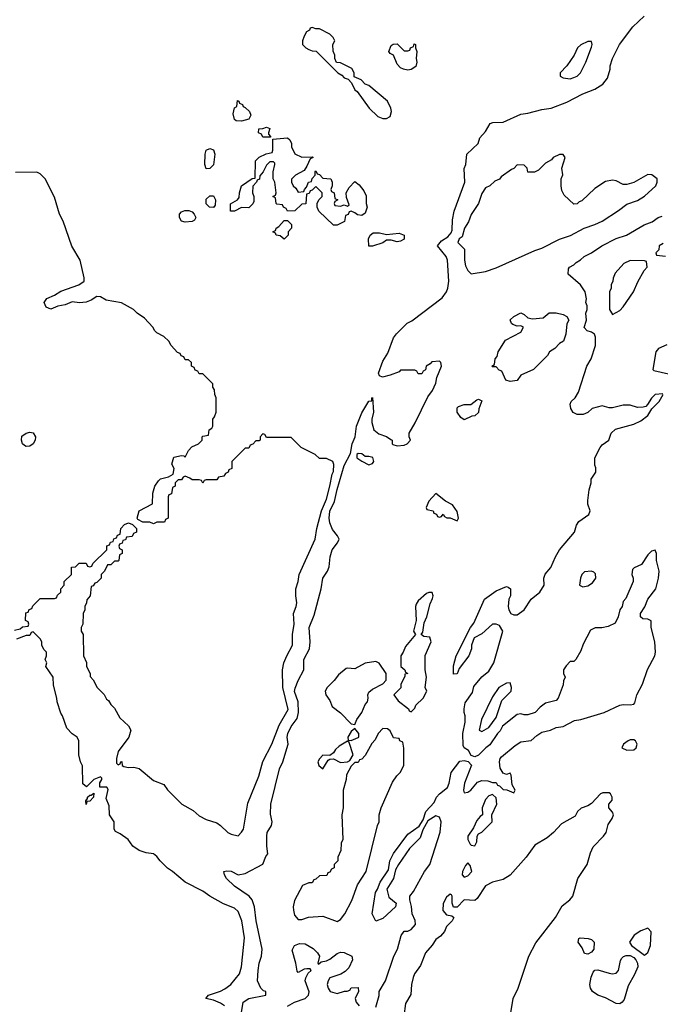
# Model space of a CAD drawing. Header units: inches. Extents: x 2348352 to 2479776, y 460422 to 613655.
# Tile 540 of 590: x 2455233 to 2458860, y 583238 to 588810. Entities that reach past the tile are written whole.
import ezdxf

# ---------------------------------------------------------------- set-up
doc = ezdxf.new("R2010")
doc.units = ezdxf.units.IN
doc.header["$MEASUREMENT"] = 0
doc.layers.add('C4558', color=7, linetype='Continuous')

msp = doc.modelspace()

# ---------------------------------------------------------------- linework, layer by layer
at = {"layer": 'C4558', "color": 4}
for points, elevation in [([(2456482.9, 583157.1), (2456499, 583250), (2456530, 583271.3), (2456626, 583290), (2456626, 583310), (2456614, 583314), (2456598, 583330), (2456579, 583370), (2456582.7, 583430), (2456589.5, 583470.5), (2456602.7, 583510), (2456606, 583550), (2456572.3, 583710), (2456562.7, 583790), (2456549.5, 583829.5), (2456533.2, 583850), (2456450, 583907.3), (2456404.5, 583950), (2456392.7, 583970), (2456389.5, 583990.5), (2456406, 583994), (2456430, 583990.7), (2456470, 583971.3), (2456510, 583978), (2456609.1, 584030.9), (2456626, 584074), (2456639, 584090), (2456632.5, 584132.5), (2456631.8, 584190), (2456634.5, 584210), (2456659, 584250), (2456662, 584270), (2456653.2, 584313.2), (2456655.1, 584370), (2456704.2, 584570), (2456723.6, 584610), (2456752.7, 584710), (2456747.6, 584750), (2456752, 584770), (2456769.6, 584810), (2456804.2, 584855.8), (2456811.3, 584888.7), (2456809.7, 584949.7), (2456790, 585008), (2456792.1, 585027.9), (2456810, 585071.3), (2456842, 585130), (2456842.7, 585190), (2456874.5, 585250), (2456878, 585290), (2456872, 585370), (2456900.2, 585439.8), (2456939.3, 585590), (2456949.4, 585650), (2456975.1, 585690), (2456985.4, 585714.6), (2456991.6, 585770), (2457002.9, 585810), (2457033.2, 585850), (2457041.2, 585870), (2457032.7, 585890), (2457004.7, 585924.7), (2456990, 585962), (2456985.6, 585990), (2456989.6, 586029.6), (2457015.8, 586084.2), (2457030, 586151), (2457070, 586286.8), (2457105.4, 586354.6), (2457115.1, 586410), (2457132.7, 586450), (2457140.5, 586510), (2457170, 586584.7), (2457210, 586651.3), (2457227.3, 586652.7), (2457227.3, 586667.3), (2457231.3, 586671.3), (2457236, 586590), (2457226.8, 586550), (2457226.8, 586530), (2457238, 586490), (2457266.4, 586466.4), (2457310.7, 586450.7), (2457335.3, 586435.3), (2457342, 586430), (2457342, 586410), (2457346, 586406), (2457370, 586398), (2457410, 586402), (2457426, 586410), (2457446, 586430), (2457438, 586450), (2457438, 586470), (2457472.1, 586527.9), (2457543.7, 586676.3), (2457570, 586712), (2457590, 586754), (2457595.3, 586784.7), (2457622, 586850), (2457618, 586870), (2457610, 586878), (2457566, 586874), (2457556.9, 586863.1), (2457534, 586850), (2457531.6, 586828.4), (2457518, 586822), (2457510, 586806), (2457490, 586806), (2457482, 586822), (2457470, 586826), (2457390, 586826), (2457382, 586818), (2457330, 586798), (2457288, 586788), (2457270, 586795.3), (2457264.5, 586810), (2457290, 586878), (2457317.2, 586922.8), (2457349.6, 587010), (2457366.9, 587033.1), (2457427.7, 587092.3), (2457453.1, 587106.9), (2457624.2, 587235.8), (2457649.5, 587270.5), (2457657.2, 587290), (2457662.7, 587330), (2457655.3, 587450), (2457648, 587470), (2457598, 587530), (2457621.5, 587558.5), (2457658, 587582), (2457675.5, 587604.5), (2457680.9, 587619.1), (2457683.2, 587676.8), (2457692.5, 587727.5), (2457754, 587890), (2457748.9, 587968.9), (2457759, 587990), (2457765.2, 588050), (2457828.7, 588110), (2457838.6, 588141.4), (2457870, 588178), (2457897.2, 588222.8), (2457912.3, 588227.7), (2457970, 588231), (2458070, 588276), (2458110, 588281), (2458190, 588302.8), (2458242, 588310), (2458330, 588343.8), (2458422, 588390), (2458490, 588417.3), (2458534.8, 588445.2), (2458560.2, 588479.8), (2458575.3, 588530), (2458575.3, 588550), (2458589, 588590), (2458629.2, 588670), (2458704, 588770), (2458768.7, 588830)], 32), ([(2455204, 585356), (2455236.4, 585363.6), (2455250, 585374), (2455282, 585378), (2455286, 585390), (2455282, 585402), (2455266, 585410), (2455267.3, 585452.7), (2455282, 585458), (2455287.3, 585472.7), (2455302, 585478), (2455307.3, 585492.7), (2455350, 585534), (2455430, 585534), (2455442, 585538), (2455447.3, 585552.7), (2455466, 585570), (2455466, 585590), (2455486, 585610), (2455486, 585630), (2455526, 585670), (2455527.3, 585712.7), (2455550, 585714), (2455570, 585734), (2455610, 585734), (2455618, 585718), (2455630, 585714), (2455642, 585718), (2455647.3, 585732.7), (2455726, 585810), (2455727.3, 585832.7), (2455742, 585838), (2455747.3, 585852.7), (2455762, 585858), (2455767.3, 585872.7), (2455782, 585878), (2455787.3, 585892.7), (2455802, 585898), (2455806, 585930), (2455827.3, 585952.7), (2455850, 585962), (2455872.7, 585952.7), (2455894, 585930), (2455894, 585910), (2455878, 585902), (2455870, 585886), (2455838, 585882), (2455832.7, 585867.3), (2455818, 585862), (2455812.7, 585847.3), (2455798, 585842), (2455794, 585830), (2455798, 585818), (2455814, 585810), (2455814, 585790), (2455798, 585782), (2455794, 585750), (2455790, 585746), (2455770, 585746), (2455750, 585726), (2455730, 585726), (2455714, 585690), (2455694, 585670), (2455694, 585650), (2455670, 585626), (2455658, 585622), (2455650, 585606), (2455638, 585602), (2455632, 585550), (2455612.7, 585527.3), (2455612, 585510), (2455602, 585490), (2455602, 585470), (2455592, 585450), (2455591.3, 585388.7), (2455582, 585370), (2455582, 585350), (2455592, 585330), (2455594, 585210), (2455611.6, 585171.6), (2455612, 585150), (2455632, 585110), (2455632.7, 585092.7), (2455650, 585074), (2455671.6, 585031.6), (2455711.1, 584991.1), (2455725.4, 584965.4), (2455736.9, 584956.9), (2455750, 584934), (2455770, 584914), (2455799.6, 584859.6), (2455850, 584814), (2455862, 584790), (2455850.8, 584750), (2455790, 584668), (2455781, 584630), (2455782, 584602), (2455790, 584594), (2455802, 584598), (2455806, 584610), (2455811.3, 584611.3), (2455814, 584590), (2455823.6, 584583.6), (2455850, 584578), (2455879.8, 584579.8), (2455910, 584572), (2455990, 584504.7), (2456050, 584482), (2456070, 584452), (2456152, 584370), (2456214.8, 584334.8), (2456250, 584304.7), (2456290, 584284.7), (2456350, 584264.7), (2456370.7, 584250.7), (2456412, 584210), (2456430, 584201), (2456470, 584191.3), (2456490, 584211.3), (2456501.2, 584230), (2456524.1, 584375.9), (2456586.6, 584530), (2456610, 584612), (2456660.9, 584710), (2456702.7, 584817.3), (2456752.7, 584907.3), (2456722.4, 585030), (2456720.9, 585130), (2456729.5, 585170), (2456745.1, 585210), (2456778, 585270), (2456777.6, 585330), (2456786.6, 585390), (2456782.7, 585450), (2456799.3, 585490), (2456802.7, 585510), (2456796, 585550), (2456796, 585590), (2456809.3, 585630), (2456815.1, 585670), (2456905.6, 585870), (2456915.8, 585930), (2456942.5, 586030), (2456970, 586097.3), (2456990, 586171), (2457002.7, 586237.3), (2457010, 586254), (2457012.1, 586292.1), (2457006, 586310), (2456970, 586326), (2456930, 586326), (2456906, 586350), (2456826, 586390), (2456770, 586446), (2456630, 586446), (2456622, 586462), (2456610, 586466), (2456594, 586450), (2456594, 586430), (2456590, 586426), (2456570, 586426), (2456552.7, 586407.3), (2456538, 586402), (2456530, 586386), (2456510, 586386), (2456434, 586310), (2456434, 586270), (2456418, 586262), (2456414, 586250), (2456398, 586242), (2456390, 586226), (2456358, 586222), (2456350, 586206), (2456290, 586206), (2456278, 586202), (2456270, 586188), (2456262, 586202), (2456250, 586206), (2456210, 586206), (2456196.4, 586216.4), (2456170, 586226), (2456158, 586222), (2456150, 586206), (2456130, 586206), (2456114, 586190), (2456114, 586170), (2456098, 586162), (2456092.7, 586127.3), (2456078, 586122), (2456074, 586110), (2456074, 585990), (2456058, 585982), (2456052.7, 585967.3), (2456010, 585966), (2455990, 585958), (2455970, 585966), (2455930, 585966), (2455902, 585982), (2455898, 585990), (2455909.2, 586030.8), (2455986, 586070), (2455988, 586130), (2455999, 586170), (2456019, 586201), (2456030, 586212), (2456076.4, 586223.6), (2456102, 586238), (2456108, 586270), (2456095.3, 586295.3), (2456106.3, 586333.7), (2456150, 586344.7), (2456162, 586342), (2456170, 586334), (2456188.4, 586371.6), (2456207.3, 586392.7), (2456246, 586410), (2456266, 586430), (2456266, 586450), (2456270, 586454), (2456302, 586458), (2456306, 586490), (2456322, 586498), (2456326, 586510), (2456326, 586550), (2456336.4, 586563.6), (2456346, 586590), (2456346, 586670), (2456338, 586690), (2456336.4, 586716.4), (2456326, 586730), (2456326, 586750), (2456270, 586806), (2456250, 586806), (2456242, 586822), (2456227.3, 586827.3), (2456222, 586842), (2456206, 586850), (2456206, 586870), (2456190, 586886), (2456170, 586886), (2456162, 586902), (2456147.3, 586907.3), (2456142, 586922), (2456127.3, 586927.3), (2456090, 586966), (2456078, 586990), (2456050, 587018), (2456010, 587038), (2455998, 587050), (2455988, 587070), (2455940.2, 587120.2), (2455898, 587150), (2455878, 587170), (2455810, 587208), (2455723.1, 587223.1), (2455690, 587242), (2455670, 587244), (2455637.8, 587222.3), (2455610, 587211.1), (2455572.5, 587207.5), (2455530, 587212.6), (2455490, 587197.4), (2455450, 587189.5), (2455410, 587172.3), (2455382.9, 587182.9), (2455372.7, 587210), (2455387.6, 587232.4), (2455430, 587250.6), (2455466.5, 587273.5), (2455568.7, 587310), (2455598, 587330), (2455598, 587350), (2455575.3, 587450), (2455529.3, 587529.3), (2455479, 587670), (2455459, 587710), (2455430, 587806), (2455378, 587910), (2455350, 587938), (2455330, 587948), (2455210, 587946)], 36), ([(2458873.6, 586693.6), (2458830, 586689), (2458810, 586668.7), (2458788.4, 586631.6), (2458778.4, 586621.6), (2458763.4, 586616.6), (2458730, 586615.1), (2458689.1, 586629.1), (2458650, 586629.2), (2458590, 586612.7), (2458570, 586613.2), (2458530, 586624), (2458474, 586610), (2458450, 586588), (2458423.6, 586576.4), (2458390, 586575.3), (2458366.6, 586586.6), (2458354, 586610), (2458350, 586634), (2458355.3, 586650), (2458378, 586670), (2458397.2, 586702.8), (2458444, 586850), (2458469.1, 586890.9), (2458494, 586966), (2458494, 587014), (2458488, 587030), (2458470, 587042), (2458446, 587050), (2458428.4, 587068.4), (2458442, 587110), (2458438, 587150), (2458446, 587170), (2458446, 587190), (2458438, 587210), (2458442, 587230), (2458435.3, 587270), (2458408.7, 587310), (2458338, 587370), (2458340.4, 587399.6), (2458346, 587410), (2458370, 587422), (2458383.1, 587436.9), (2458408.9, 587451.1), (2458428, 587470), (2458470, 587491.3), (2458528, 587530), (2458610, 587571), (2458669.1, 587590.9), (2458768, 587650), (2458813.6, 587666.4), (2458848, 587690), (2458870, 587698)], 28), ([(2458876.9, 587543.1), (2458854, 587530), (2458852, 587508), (2458834, 587490), (2458838, 587478), (2458890, 587472)], 28), ([(2458896, 586970), (2458850, 586949), (2458834.8, 586930), (2458818, 586830), (2458824, 586824), (2458905.5, 586805.5)], 28), ([(2457250, 583221), (2457268.4, 583288.4), (2457268.7, 583310), (2457303.7, 583370), (2457352, 583510), (2457372.3, 583550), (2457392.3, 583627.7), (2457410, 583651.3), (2457430, 583651), (2457450, 583660.5), (2457474.3, 583690), (2457472.6, 583712.6), (2457455.1, 583750), (2457451.8, 583791.8), (2457441.2, 583830), (2457442, 583850), (2457463.1, 583876.9), (2457525.2, 583990), (2457556, 584030), (2457612.9, 584212.9), (2457619.3, 584270), (2457610, 584298), (2457590, 584304), (2457543.5, 584276.5), (2457515.3, 584224.7), (2457499.8, 584180.2), (2457440.5, 584119.5), (2457377.3, 584030), (2457361.4, 583998.6), (2457350.5, 583949.5), (2457311, 583890), (2457324, 583844), (2457364.7, 583810), (2457361, 583790), (2457290, 583724), (2457250, 583708.7), (2457229.2, 583749.2), (2457247, 583870), (2457259.3, 583890), (2457274, 583930), (2457321.5, 583998.5), (2457329.6, 584050), (2457350, 584090.8), (2457430, 584201), (2457494, 584246), (2457518, 584282), (2457533.2, 584330), (2457579.6, 584380.4), (2457593.2, 584410), (2457609.2, 584430), (2457654.5, 584465.5), (2457665.1, 584490), (2457676, 584550), (2457725.2, 584614.8), (2457750, 584618), (2457772, 584612), (2457792, 584592), (2457751.3, 584490), (2457746, 584450), (2457750, 584434), (2457770, 584438), (2457788, 584450), (2457825.6, 584494.4), (2457850, 584504.7), (2457883.6, 584503.6), (2457910, 584494), (2457930, 584494), (2457938, 584478), (2457950, 584474), (2457970, 584454), (2457992, 584452), (2458030, 584434), (2458038, 584450), (2458020.4, 584480.4), (2458015.3, 584535.3), (2458010, 584546), (2457990, 584538), (2457970, 584546), (2457953.6, 584573.6), (2457949.2, 584610), (2457954, 584630), (2457961.5, 584638.5), (2458037.5, 584702.5), (2458070, 584722.8), (2458129.1, 584730.9), (2458160.7, 584759.3), (2458190, 584777.3), (2458238, 584790), (2458270, 584804), (2458310, 584810.7), (2458375.1, 584844.9), (2458410, 584850.5), (2458542, 584890), (2458630, 584930.5), (2458650, 584934.9), (2458690, 584933), (2458710, 584937.3), (2458716.1, 584943.9), (2458726.6, 584990), (2458759.6, 585050), (2458788, 585132), (2458829, 585210), (2458833.2, 585230), (2458828.7, 585290), (2458808.7, 585370), (2458808, 585408), (2458790, 585418), (2458760.4, 585420.4), (2458748, 585430), (2458748, 585450), (2458773.2, 585486.8), (2458789.2, 585530), (2458834, 585590), (2458849, 585650), (2458853.2, 585690), (2458839.3, 585750), (2458839, 585790), (2458830, 585808), (2458810, 585802), (2458790, 585782), (2458753.4, 585726.6), (2458711.1, 585708.9), (2458702, 585698), (2458698, 585670), (2458706, 585650), (2458706.8, 585630), (2458665.4, 585534.6), (2458650, 585518), (2458644.7, 585490), (2458631.3, 585470), (2458622, 585430), (2458604.7, 585395.3), (2458564.5, 585375.5), (2458529, 585369), (2458491.6, 585368.4), (2458464.7, 585355.3), (2458423.5, 585276.5), (2458410, 585238), (2458382, 585190), (2458370, 585178), (2458350, 585178), (2458326.4, 585153.6), (2458311.3, 585130), (2458312, 585110), (2458322, 585090), (2458311.3, 585068.7), (2458310, 585046), (2458282, 584970), (2458270, 584958), (2458210, 584942), (2458179.8, 584920.2), (2458150.7, 584889.3), (2458110, 584875.3), (2458090, 584875.3), (2458070, 584882), (2458050, 584878), (2457967.5, 584812.5), (2457954, 584786), (2457938, 584770), (2457894.4, 584705.6), (2457872, 584690), (2457830, 584648), (2457810, 584638), (2457790, 584646), (2457774.6, 584674.6), (2457748.7, 584688.7), (2457743.1, 584703.1), (2457742.7, 584770), (2457755.5, 584835.5), (2457756, 584870), (2457749.3, 584890), (2457749.2, 584910), (2457756, 584944), (2457796.5, 585003.5), (2457803.7, 585036.3), (2457849.6, 585090.4), (2457890, 585122.8), (2457918, 585170), (2457968.7, 585350), (2457950, 585382), (2457930, 585389), (2457910, 585389), (2457850, 585335.3), (2457807.1, 585312.9), (2457790.8, 585270), (2457790.6, 585250), (2457776.3, 585210), (2457721.4, 585138.6), (2457710, 585108), (2457690, 585106), (2457690, 585154), (2457704.5, 585210), (2457786, 585370), (2457804.5, 585395.5), (2457864, 585530), (2457930, 585578), (2457990, 585602), (2457999.6, 585599.6), (2458012, 585590), (2458012, 585550), (2458002, 585530), (2457998, 585490), (2458002, 585470), (2458014, 585450), (2458030, 585442), (2458050, 585442), (2458090, 585471), (2458129.4, 585530.6), (2458177.2, 585570), (2458202.7, 585610), (2458200.9, 585650), (2458207.6, 585672.4), (2458240.9, 585710), (2458266, 585770), (2458289.6, 585810.4), (2458374, 585910), (2458386, 585950), (2458399, 585970), (2458455.3, 586010), (2458462, 586030), (2458449.3, 586069.3), (2458449.2, 586090), (2458457.2, 586150), (2458468.7, 586190), (2458468.7, 586210), (2458495.3, 586250), (2458494.6, 586274.6), (2458488.7, 586290), (2458489.2, 586330), (2458519, 586390), (2458530, 586404.7), (2458568, 586430), (2458582, 586470), (2458606.8, 586493.2), (2458710, 586520.5), (2458750, 586540.7), (2458789.2, 586570), (2458811.5, 586608.5), (2458854, 586650), (2458875.3, 586690)], 28), ([(2456392, 583230), (2456370, 583245.1), (2456330, 583262), (2456288, 583270), (2456302, 583290), (2456370, 583312.2), (2456395.3, 583324.7), (2456429.4, 583350), (2456477, 583410), (2456489.5, 583450), (2456505.4, 583614.6), (2456491.2, 583711.2), (2456470, 583764), (2456450, 583781.2), (2456386.8, 583806.8), (2456309.5, 583849.5), (2456270, 583879), (2456170, 583928.7), (2456098, 583990), (2456070, 584008), (2456028, 584050), (2456010, 584075.3), (2455990, 584088.7), (2455950, 584095.3), (2455910, 584108.7), (2455873.6, 584133.6), (2455848, 584170), (2455803.1, 584203.1), (2455776.4, 584216.4), (2455768, 584230), (2455768, 584270), (2455742, 584310), (2455740.4, 584360.4), (2455723.1, 584403.1), (2455734, 584454), (2455727.3, 584467.3), (2455687.3, 584467.3), (2455688, 584492), (2455698, 584510), (2455698, 584518), (2455690, 584526), (2455654, 584510), (2455611.6, 584468.4), (2455590, 584486), (2455588.4, 584588.4), (2455578, 584610), (2455568.7, 584650), (2455568, 584730), (2455558, 584750), (2455530, 584768), (2455500.2, 584800.2), (2455475.3, 584870), (2455465.6, 584885.6), (2455445.2, 584950), (2455444, 584970), (2455424.7, 585044.7), (2455422, 585090), (2455382, 585150), (2455388, 585170), (2455378, 585190), (2455386, 585210), (2455386, 585230), (2455370, 585246), (2455358, 585270), (2455358, 585290), (2455350, 585306), (2455310, 585346), (2455298, 585342), (2455290, 585326), (2455270, 585326), (2455215.3, 585304.7)], 36), ([(2458014, 583190), (2458027, 583270), (2458056.2, 583330), (2458115.1, 583510), (2458154.5, 583585.5), (2458266.6, 583730), (2458304.8, 583795.2), (2458348.7, 583830), (2458364, 583850), (2458393.2, 583950), (2458446, 584030), (2458464.1, 584095.9), (2458479.3, 584130), (2458539.3, 584190), (2458552.7, 584210), (2458564, 584256), (2458588, 584290), (2458595.3, 584310), (2458590, 584326), (2458568, 584350), (2458568, 584370), (2458587.3, 584392.7), (2458588, 584410), (2458578, 584430), (2458570, 584434), (2458534.6, 584434.6), (2458522, 584430), (2458470, 584375.3), (2458450, 584362), (2458411.6, 584348.4), (2458391.6, 584328.4), (2458377.3, 584302.7), (2458301.1, 584258.9), (2458256, 584210), (2458219.9, 584180.1), (2458150, 584139.5), (2458101, 584070), (2458010, 583968.7), (2457970, 583944), (2457910.9, 583929.1), (2457871.1, 583908.9), (2457823.6, 583836.4), (2457810, 583826), (2457750, 583828.7), (2457710, 583788), (2457690, 583788), (2457681.2, 583810), (2457682, 583850), (2457678, 583858), (2457670, 583862), (2457650, 583844), (2457630, 583808), (2457628.5, 583768.5), (2457650, 583744.7), (2457679.6, 583739.6), (2457692, 583730), (2457682, 583710), (2457650, 583678), (2457638, 583650), (2457615.9, 583624.1), (2457590, 583604), (2457568.2, 583571.8), (2457530.7, 583530), (2457503, 583457), (2457468.7, 583411.3), (2457460.5, 583390), (2457450.7, 583350), (2457447.1, 583292.9), (2457418, 583242), (2457407.3, 583170)], 28), ([(2456750, 583228), (2456790, 583250.4), (2456850, 583270.8), (2456869.2, 583290), (2456871.5, 583308.5), (2456849.6, 583370), (2456852.8, 583387.2), (2456866.3, 583413.7), (2456884, 583430), (2456878.6, 583438.6), (2456858.6, 583438.6), (2456843.4, 583436.6), (2456810, 583418), (2456804.7, 583424.7), (2456797.2, 583470), (2456775.3, 583544.7), (2456790, 583571), (2456818, 583582), (2456850, 583580.5), (2456894.3, 583554.3), (2456919.1, 583530), (2456930.7, 583510), (2456922, 583470), (2456924.7, 583464.7), (2456940.9, 583479.1), (2456970, 583483.8), (2456990, 583493), (2457030, 583524.9), (2457050, 583533.4), (2457070, 583530.8), (2457114, 583510), (2457118, 583490), (2457096.3, 583443.7), (2457075.9, 583424.1), (2457050.6, 583409.4), (2456990, 583388.7), (2456978.8, 583370), (2456974, 583350), (2456979.1, 583330), (2456991.3, 583310), (2457030, 583298.8), (2457072, 583312), (2457088, 583312), (2457102, 583318), (2457110, 583332), (2457150, 583334), (2457152, 583310), (2457132, 583270), (2457138, 583250), (2457156, 583230)], 28)]:
    msp.add_lwpolyline(points, dxfattribs=dict(at, elevation=elevation))
for points, elevation in [([(2456890, 588766), (2456878, 588762), (2456874, 588750), (2456858, 588742), (2456843.6, 588716.4), (2456834, 588690), (2456834, 588670), (2456854, 588650), (2456870, 588642), (2456890, 588634), (2456912.7, 588632.7), (2457034, 588510), (2457056.9, 588496.9), (2457070, 588482), (2457092.7, 588472.7), (2457112.7, 588452.7), (2457130, 588414), (2457144.7, 588404.7), (2457211.3, 588310), (2457261.4, 588261.4), (2457288.4, 588251.6), (2457310, 588251.3), (2457330, 588262), (2457338, 588290), (2457335.3, 588310), (2457315.3, 588350), (2457210, 588438), (2457190, 588446), (2457166, 588470), (2457127.3, 588487.3), (2457126, 588510), (2457114.6, 588534.6), (2457050, 588566), (2457027.3, 588567.3), (2457018, 588590), (2457018, 588610), (2457007.3, 588632.7), (2457006, 588670), (2457018, 588690), (2457008, 588710), (2456990, 588728), (2456930, 588758), (2456910, 588758)], 36), ([(2457410, 588634), (2457430, 588634), (2457442, 588638), (2457446, 588650), (2457462, 588658), (2457467.3, 588672.7), (2457474, 588670), (2457474, 588650), (2457482, 588630), (2457478, 588590), (2457482, 588570), (2457475.3, 588544.7), (2457450, 588528.7), (2457430, 588524), (2457406, 588530), (2457390, 588538), (2457370, 588558), (2457348.7, 588608.7), (2457330, 588618), (2457324, 588630), (2457336.4, 588663.6), (2457348.4, 588671.6), (2457370, 588674)], 32), ([(2458470, 588686), (2458450, 588686), (2458410, 588668), (2458392, 588650), (2458372, 588610), (2458330.9, 588549.1), (2458294, 588510), (2458294, 588490), (2458310, 588482), (2458350, 588476), (2458370, 588482.8), (2458390, 588491.3), (2458408.7, 588510), (2458439, 588570), (2458470, 588654), (2458474, 588670)], 36), ([(2456490, 588235.3), (2456458, 588238), (2456450, 588246), (2456442, 588278), (2456448.7, 588311.3), (2456462, 588318), (2456467.3, 588352.7), (2456474, 588350), (2456478, 588338), (2456494, 588330), (2456498, 588318), (2456510, 588314), (2456534, 588290), (2456542, 588270), (2456530, 588248)], 32), ([(2456610, 588146), (2456602, 588162), (2456586, 588170), (2456587.3, 588192.7), (2456610, 588194), (2456630, 588202), (2456650, 588194), (2456642, 588170), (2456642, 588162), (2456654, 588150), (2456654, 588146), (2456650, 588146)], 32), ([(2456830, 588032), (2456890, 588034), (2456894, 588030), (2456878, 588022), (2456859.6, 587980.4), (2456843.6, 587956.4), (2456794, 587930), (2456772.7, 587907.3), (2456772, 587890), (2456782, 587870), (2456796.9, 587856.9), (2456810, 587834), (2456842, 587838), (2456846, 587850), (2456858, 587862), (2456868.9, 587891.1), (2456886, 587894), (2456888.4, 587911.6), (2456906, 587930), (2456906, 587950), (2456910, 587954), (2456918, 587938), (2456930, 587934), (2456950, 587914), (2456994, 587910), (2457002, 587890), (2457002, 587870), (2456994, 587850), (2456998, 587838), (2457014, 587830), (2457018, 587798), (2457034, 587790), (2457018, 587782), (2457014, 587770), (2457018, 587758), (2457050, 587754), (2457070, 587762), (2457090, 587754), (2457098, 587762), (2457083.1, 587803.1), (2457082, 587830), (2457099, 587861), (2457130, 587894), (2457156, 587876), (2457181.4, 587841.4), (2457194, 587814), (2457194.8, 587770), (2457200.7, 587750), (2457190, 587715.3), (2457170, 587701.2), (2457145.2, 587705.2), (2457130, 587718), (2457110, 587726), (2457098, 587722), (2457092.7, 587707.3), (2457078, 587702), (2457072.7, 587667.3), (2457030, 587648), (2457010, 587648), (2456927.3, 587727.3), (2456918, 587750), (2456918, 587770), (2456926, 587790), (2456946, 587810), (2456946, 587830), (2456910, 587866), (2456890, 587846), (2456878, 587842), (2456872.7, 587827.3), (2456858, 587822), (2456852.7, 587767.3), (2456830, 587766), (2456791.6, 587728.4), (2456750, 587726), (2456742, 587742), (2456726, 587750), (2456722, 587762), (2456690, 587766), (2456686, 587770), (2456682, 587802), (2456666, 587810), (2456682, 587818), (2456686, 587830), (2456678, 587890), (2456668, 587910), (2456668, 587950), (2456678, 587990), (2456678, 587998), (2456670, 588006), (2456650, 588006), (2456630, 587986), (2456611.6, 587948.4), (2456592.7, 587927.3), (2456591.6, 587908.4), (2456578, 587902), (2456574, 587890), (2456552.7, 587867.3), (2456551.3, 587830), (2456558, 587810), (2456558, 587782), (2456552.7, 587767.3), (2456530, 587746), (2456490, 587748), (2456450, 587726), (2456427.3, 587727.3), (2456427.3, 587767.3), (2456466, 587790), (2456476.4, 587803.6), (2456478, 587830), (2456489.3, 587870.7), (2456550, 587912), (2456566, 587914), (2456568.7, 588011.3), (2456590, 588032), (2456628.7, 588051.3), (2456662, 588058), (2456667.3, 588072.7), (2456666, 588134), (2456750, 588142), (2456762, 588130), (2456772, 588110), (2456772, 588090), (2456791.6, 588051.6)], 32), ([(2456290, 587966), (2456282, 587990), (2456284, 588050), (2456288.9, 588071.1), (2456310, 588082), (2456330, 588074), (2456338, 588050), (2456330.8, 587989.2), (2456310, 587968)], 32), ([(2458310, 588048), (2458290, 588048), (2458254, 588030), (2458243.6, 588016.4), (2458210, 587998), (2458170, 587958), (2458147.3, 587947.3), (2458110, 587948), (2458106, 587970), (2458090, 587986), (2458050, 587988), (2458031, 587969), (2458016.9, 587963.1), (2457959.6, 587920.4), (2457950, 587908), (2457923.6, 587896.4), (2457894, 587870), (2457870, 587858), (2457850, 587826), (2457830.9, 587769.1), (2457790, 587708), (2457774.4, 587665.6), (2457751.3, 587630), (2457738, 587582), (2457722, 587570), (2457714, 587550), (2457751.6, 587511.6), (2457751.1, 587448.9), (2457758, 587418), (2457770.9, 587390.9), (2457790, 587372), (2457870, 587386), (2457930, 587406.8), (2458150, 587504), (2458190, 587517.3), (2458290, 587567.3), (2458351.9, 587588.1), (2458429.3, 587630.7), (2458490, 587650.7), (2458530, 587670.6), (2458624, 587730), (2458670, 587766), (2458730, 587787.3), (2458770, 587811), (2458835.3, 587870), (2458842, 587890), (2458842, 587910), (2458812.9, 587932.9), (2458790, 587934), (2458710, 587888.7), (2458670, 587878), (2458650, 587878), (2458610, 587898), (2458590, 587902), (2458550, 587894), (2458490, 587855.3), (2458415.3, 587784.7), (2458401, 587779), (2458390, 587768), (2458370, 587766), (2458316.4, 587816.4), (2458303.1, 587843.1), (2458298, 587870), (2458298, 587910), (2458308, 587932), (2458302, 587970), (2458322, 588030)], 32), ([(2456330, 587748), (2456308.4, 587748.4), (2456288.4, 587768.4), (2456290, 587794), (2456310, 587814), (2456330, 587814), (2456342, 587790), (2456339.6, 587760.4)], 32), ([(2456170, 587664), (2456149.1, 587669.1), (2456138, 587690), (2456138, 587710), (2456150, 587722), (2456168.9, 587731.1), (2456190.9, 587730.9), (2456210, 587722), (2456222, 587710), (2456231.3, 587690), (2456223.6, 587676.4), (2456210, 587668.7)], 32), ([(2456730, 587568), (2456707.3, 587587.3), (2456686, 587590), (2456682, 587602), (2456666, 587610), (2456682, 587618), (2456686, 587630), (2456700.4, 587639.6), (2456730, 587674), (2456750, 587674), (2456771.6, 587651.6), (2456772, 587630), (2456754, 587610), (2456754, 587590)], 32), ([(2457310, 587594.8), (2457381.4, 587601.4), (2457410.4, 587590.4), (2457410, 587569), (2457390, 587557.2), (2457370, 587553.2), (2457336.9, 587563.1), (2457310, 587562), (2457290, 587546.6), (2457230, 587528.7), (2457209, 587529), (2457208.7, 587570), (2457218, 587590), (2457235.3, 587604.7), (2457270, 587604)], 32), ([(2458690, 587448), (2458654, 587430), (2458603.6, 587376.4), (2458592.7, 587347.3), (2458592, 587330), (2458582, 587310), (2458582, 587290), (2458572, 587270), (2458572, 587170), (2458590, 587142), (2458630, 587164.7), (2458650, 587184.7), (2458709, 587270), (2458733.2, 587326.8), (2458768.4, 587391.6), (2458786, 587410), (2458782, 587442), (2458770, 587446)], 28), ([(2458010, 586762), (2457986, 586770), (2457962, 586822), (2457947.3, 586827.3), (2457930, 586846), (2457910, 586846), (2457906, 586850), (2457922, 586858), (2457926, 586890), (2457936.4, 586903.6), (2457942, 586930), (2457983.1, 586996.9), (2458070, 587042), (2458086, 587070), (2458070, 587078), (2458050, 587075.3), (2458024.7, 587084.7), (2458018, 587090), (2458010, 587112), (2458030, 587131.3), (2458070, 587151.3), (2458090, 587142), (2458110, 587122), (2458136.9, 587116.9), (2458196.4, 587123.6), (2458230, 587152), (2458270, 587151.3), (2458310, 587142), (2458331.1, 587131.1), (2458342, 587110), (2458331.6, 587088.4), (2458324.7, 587030), (2458312, 586990), (2458290, 586978), (2458262, 586950), (2458232, 586930), (2458222, 586910), (2458142, 586830), (2458070, 586798), (2458050, 586769.2)], 28), ([(2457750, 586546), (2457730, 586558), (2457709.1, 586589.1), (2457710, 586614), (2457718, 586622), (2457750, 586632), (2457787.3, 586632.7), (2457820.4, 586659.6), (2457830, 586662), (2457850, 586654), (2457832, 586608), (2457830, 586588), (2457810, 586568), (2457792.7, 586567.3)], 28), ([(2455270, 586394), (2455260.2, 586400.2), (2455249, 586410), (2455244, 586430), (2455246, 586454), (2455270, 586471), (2455290, 586476), (2455310, 586471.3), (2455322.8, 586450), (2455320.7, 586430), (2455310, 586409.2), (2455290, 586396)], 36), ([(2457150, 586355.3), (2457142, 586350), (2457142, 586330), (2457170, 586312), (2457210, 586291.3), (2457230, 586298), (2457239, 586310), (2457232.7, 586332.7), (2457210, 586339), (2457190, 586338), (2457170, 586354)], 32), ([(2457590, 586128), (2457550, 586086), (2457534, 586050), (2457538, 586038), (2457574, 586030), (2457578, 586018), (2457592.7, 586012.7), (2457598, 585998), (2457610, 585994), (2457622, 585998), (2457630, 586012), (2457638, 585998), (2457652, 585992), (2457671.1, 585991.1), (2457710, 585974), (2457718, 585990), (2457710, 586026), (2457684, 586064), (2457644.7, 586084.7)], 32), ([(2458470, 585689.4), (2458430, 585685.2), (2458414.8, 585670), (2458407.3, 585650), (2458402, 585610), (2458421.4, 585601.4), (2458450, 585605.5), (2458476.3, 585623.7), (2458495.1, 585650), (2458494, 585674), (2458484.1, 585684.1)], 28), ([(2457550, 585568.7), (2457536.9, 585563.1), (2457490, 585522), (2457478, 585502), (2457474.8, 585490), (2457478, 585410), (2457462, 585350), (2457474, 585330), (2457416.9, 585263.1), (2457404.7, 585230), (2457391.3, 585210), (2457392, 585150), (2457414, 585130), (2457418, 585118), (2457431.3, 585110), (2457414, 585106), (2457414, 585094), (2457392, 585050), (2457390.9, 585029.1), (2457352, 584990), (2457375.3, 584955.3), (2457434, 584910), (2457438, 584898), (2457450, 584894), (2457470, 584914), (2457475.3, 584930), (2457517.2, 584970), (2457539, 585010), (2457529.2, 585030), (2457537.2, 585090), (2457528.9, 585131.1), (2457528.7, 585211.3), (2457562, 585290), (2457555.3, 585315.3), (2457520.4, 585320.4), (2457506, 585330), (2457516.4, 585343.6), (2457523.1, 585396.9), (2457539, 585430), (2457556.5, 585503.5), (2457570, 585534), (2457574, 585550), (2457568, 585568)], 32), ([(2457250, 585178), (2457190, 585169), (2457130, 585137.2), (2457090, 585141.2), (2457082.5, 585137.5), (2457037.5, 585102.5), (2457014, 585070), (2456974, 585030), (2456962.8, 585010), (2456966.8, 584990), (2456990, 584958), (2457002.8, 584922.8), (2457050, 584886.8), (2457110, 584824.7), (2457130, 584822), (2457142.7, 584850), (2457171, 584889), (2457190, 584934.8), (2457202.7, 584950), (2457206.6, 584970), (2457203.7, 584990), (2457210, 585004.7), (2457230, 585021), (2457288.4, 585051.6), (2457307.3, 585072.7), (2457308, 585110), (2457268.4, 585168.4)], 32), ([(2458010, 585058), (2457990, 585055.3), (2457946, 585030), (2457910, 584978), (2457846.8, 584850), (2457834, 584790), (2457850, 584782), (2457890, 584804.7), (2457930, 584862), (2457962.7, 584957.3), (2458015.3, 585010), (2458018, 585030)], 28), ([(2457290, 584798), (2457262, 584770), (2457245.4, 584734.6), (2457226.4, 584713.6), (2457190, 584646), (2457170, 584626), (2457158, 584622), (2457150, 584606), (2457130, 584606), (2457110, 584586), (2457083.6, 584536.4), (2457082, 584510), (2457064.7, 584450), (2457064.7, 584350), (2457058, 584310), (2457062, 584170), (2457054, 584150), (2457051.6, 584108.4), (2457034, 584070), (2457034, 584050), (2457014, 584030), (2457014, 584010), (2456998, 584002), (2456990, 583986), (2456978, 583982), (2456972.7, 583967.3), (2456930, 583966), (2456910, 583946), (2456898, 583942), (2456890, 583926), (2456870, 583926), (2456834, 583910), (2456790, 583826), (2456781, 583790), (2456782.8, 583770), (2456790, 583742), (2456810, 583718), (2456830, 583718), (2456869.1, 583730.9), (2456950, 583736), (2457030, 583706), (2457050, 583718), (2457073.2, 583750), (2457114.2, 583825.8), (2457145.6, 583914.4), (2457194, 583990), (2457259, 584250), (2457268.7, 584270), (2457268.7, 584310), (2457279, 584350), (2457344.7, 584495.3), (2457368.9, 584531.1), (2457388, 584550), (2457408, 584590), (2457407.3, 584687.3), (2457402, 584722), (2457386, 584730), (2457382, 584742), (2457350, 584746), (2457330, 584786), (2457316.4, 584796.4)], 32), ([(2457130, 584798), (2457110, 584782), (2457091.3, 584750), (2457092.7, 584732.7), (2457110, 584731.3), (2457150, 584747.3), (2457154, 584750), (2457154, 584770)], 32), ([(2457090, 584728), (2457041.1, 584698.9), (2457020.4, 584679.6), (2457010, 584662), (2456990, 584646), (2456950, 584648), (2456930, 584628), (2456921, 584610), (2456926, 584590), (2456950, 584571.3), (2456980.2, 584619.8), (2456990, 584626), (2457010, 584627.3), (2457050, 584606), (2457089.1, 584610.9), (2457102, 584618), (2457122, 584650), (2457099, 584719)], 32), ([(2458710, 584735.1), (2458690, 584735.1), (2458678, 584730), (2458651.3, 584710), (2458642, 584690), (2458670, 584676), (2458710, 584678.8), (2458724, 584690), (2458729.3, 584710), (2458719, 584730)], 28), ([(2455610, 584368.7), (2455608, 584390), (2455618, 584402), (2455618, 584410), (2455630, 584422), (2455638, 584422), (2455652.7, 584432.7), (2455651.3, 584410), (2455630, 584388), (2455614, 584386)], 36), ([(2457910, 584426), (2457890, 584418), (2457870, 584398), (2457851.3, 584350), (2457854, 584310), (2457839.6, 584300.4), (2457822, 584278), (2457802.8, 584237.2), (2457771, 584190), (2457771, 584170), (2457784, 584144), (2457790, 584138), (2457810, 584134), (2457822, 584158), (2457824, 584190), (2457830, 584202), (2457850, 584212), (2457908, 584270), (2457906, 584310), (2457935.3, 584370), (2457930, 584406)], 28), ([(2457770, 584038), (2457756.9, 584023.1), (2457741, 583990), (2457738, 583970), (2457750, 583958), (2457770, 583964.7), (2457793.2, 583990), (2457783.1, 584023.1)], 28), ([(2458790, 583668), (2458750, 583654), (2458712, 583630), (2458684.7, 583590), (2458696, 583570), (2458770, 583516), (2458789.3, 583530.7), (2458804, 583570), (2458808.4, 583648.4)], 28), ([(2458450, 583522), (2458430, 583526), (2458418, 583558), (2458395.3, 583590), (2458398, 583610), (2458405.6, 583614.4), (2458451.1, 583611.1), (2458470, 583604.7), (2458484.7, 583590), (2458482.8, 583550), (2458470, 583534)], 24), ([(2458630, 583241.5), (2458610, 583242.8), (2458550, 583274.8), (2458506.6, 583290), (2458475.6, 583310), (2458464, 583330), (2458461.7, 583350), (2458468.3, 583391.7), (2458480.1, 583419.9), (2458489.7, 583430.3), (2458506.3, 583433.7), (2458570, 583414), (2458590, 583410.4), (2458610, 583414), (2458623.7, 583430), (2458634.9, 583485.1), (2458641.4, 583498.6), (2458651.3, 583508.7), (2458666, 583514), (2458690, 583513.8), (2458710, 583503.1), (2458721.5, 583490), (2458731.3, 583470), (2458732.2, 583450), (2458713.9, 583406.1), (2458678.2, 583341.8), (2458654.7, 583265.3), (2458644.4, 583250)], 24)]:
    msp.add_lwpolyline(points, close=True, dxfattribs=dict(at, elevation=elevation))

doc.saveas('drawing.dxf')
